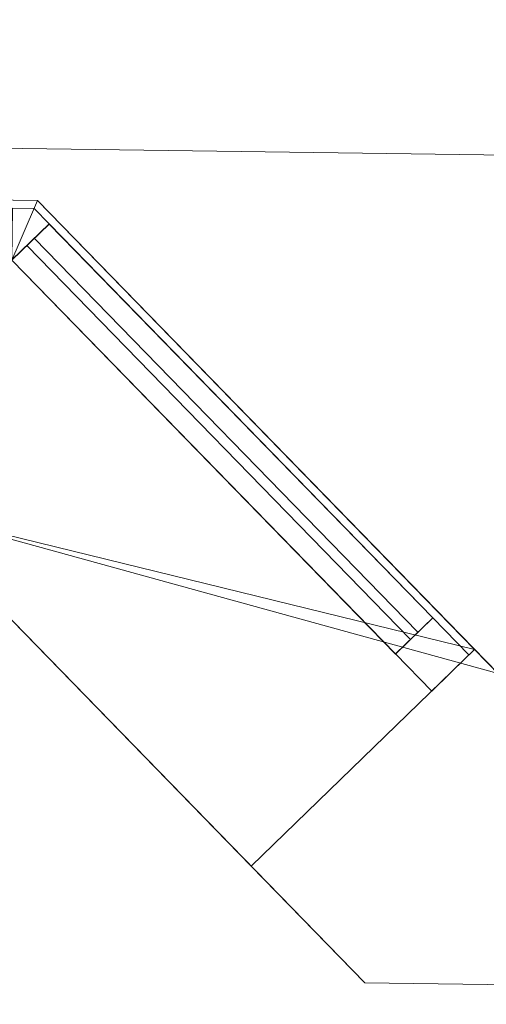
# Model space of a CAD drawing. Header units: millimetres. Extents: x -430348 to -225823, y -86243 to 5084.
# Tile 442 of 656: x -404029 to -403579, y 2438 to 3387. Entities that reach past the tile are written whole.
import ezdxf

# ---------------------------------------------------------------- set-up
doc = ezdxf.new("R2010")
doc.units = ezdxf.units.MM
for name, color, linetype, lineweight in [('A-GLAZ-CURT', 52, 'Continuous', 9), ('A-GLAZ-CWMG', 51, 'Continuous', 9), ('A-ROOF', 132, 'Continuous', 9), ('A-WALL', 113, 'Continuous', 9)]:
    doc.layers.add(name, color=color, linetype=linetype, lineweight=lineweight)

# ---------------------------------------------------------------- blocks, each defined once
blk = doc.blocks.new('Quad Corner Mullion - Quad Mullion 1-518392-_3D_ Copy 1')
at = {"layer": 'A-GLAZ-CWMG'}
mesh = blk.add_polyface(dxfattribs=at)
corners = [(25, 10.36), (10.36, 25), (-10.36, 25), (-10.36, -25)]
mesh.append_faces([[corners[k] for k in face] for face in [(0, 1, 2, 3)]])
mesh = blk.add_polyface(dxfattribs=at)
corners = [(-10.36, 25), (10.36, 25), (10.36, 25, -350), (-10.36, 25, -350)]
mesh.append_faces([[corners[k] for k in face] for face in [(3, 0, 1, 2)]])
mesh = blk.add_polyface(dxfattribs=at)
corners = [(-10.36, -25), (-10.36, 25), (-10.36, 25, -350), (-10.36, -25, -350)]
mesh.append_faces([[corners[k] for k in face] for face in [(3, 0, 1, 2)]])
mesh = blk.add_polyface(dxfattribs=at)
corners = [(10.36, 25), (25, 10.36), (25, 10.36, -350), (10.36, 25, -350)]
mesh.append_faces([[corners[k] for k in face] for face in [(3, 0, 1, 2)]])
mesh = blk.add_polyface(dxfattribs=at)
corners = [(25, 10.36), (-10.36, -25), (-10.36, -25, -350), (25, 10.36, -350)]
mesh.append_faces([[corners[k] for k in face] for face in [(3, 0, 1, 2)]])
blk = doc.blocks.new('System Panel - Glazed-518385-_3D_ Copy 1')
at = {"layer": 'A-GLAZ-CURT', "transparency": 33554471}
mesh = blk.add_polyface(dxfattribs=at)
corners = [(-265.04, 5), (-265.04, 5, 1025), (265.04, 5, 1025), (265.04, 5)]
mesh.append_faces([[corners[k] for k in face] for face in [(2, 3, 0, 1)]])
mesh = blk.add_polyface(dxfattribs=at)
corners = [(265.04, -5), (-265.04, -5), (-265.04, 5), (265.04, 5)]
mesh.append_faces([[corners[k] for k in face] for face in [(0, 1, 2, 3)]])
mesh = blk.add_polyface(dxfattribs=at)
corners = [(-265.04, -5, 1025), (265.04, -5, 1025), (265.04, 5, 1025), (-265.04, 5, 1025)]
mesh.append_faces([[corners[k] for k in face] for face in [(3, 0, 1, 2)]])
mesh = blk.add_polyface(dxfattribs=at)
corners = [(-265.04, -5), (-265.04, -5, 1025), (-265.04, 5, 1025), (-265.04, 5)]
mesh.append_faces([[corners[k] for k in face] for face in [(0, 1, 2, 3)]])
mesh = blk.add_polyface(dxfattribs=at)
corners = [(265.04, -5, 1025), (265.04, -5), (265.04, 5), (265.04, 5, 1025)]
mesh.append_faces([[corners[k] for k in face] for face in [(0, 1, 2, 3)]])
mesh = blk.add_polyface(dxfattribs=at)
corners = [(-265.04, -5), (265.04, -5), (265.04, -5, 1025), (-265.04, -5, 1025)]
mesh.append_faces([[corners[k] for k in face] for face in [(2, 3, 0, 1)]])
blk = doc.blocks.new('Rectangular Mullion - 50mm x 50mm-263558-_3D_ Copy 1')
at = {"layer": 'A-GLAZ-CWMG'}
mesh = blk.add_polyface(dxfattribs=at)
corners = [(0, 25), (-50, 25), (-50, -25), (0, -25)]
mesh.append_faces([[corners[k] for k in face] for face in [(2, 3, 0, 1)]])
mesh = blk.add_polyface(dxfattribs=at)
corners = [(-50, 25), (0, 25), (0, 25, -350), (-50, 25, -350)]
mesh.append_faces([[corners[k] for k in face] for face in [(3, 0, 1, 2)]])
mesh = blk.add_polyface(dxfattribs=at)
corners = [(-50, -25), (-50, 25), (-50, 25, -350), (-50, -25, -350)]
mesh.append_faces([[corners[k] for k in face] for face in [(3, 0, 1, 2)]])
mesh = blk.add_polyface(dxfattribs=at)
corners = [(0, 25), (0, -25), (0, -25, -350), (0, 25, -350)]
mesh.append_faces([[corners[k] for k in face] for face in [(3, 0, 1, 2)]])
mesh = blk.add_polyface(dxfattribs=at)
corners = [(0, -25), (-50, -25), (-50, -25, -350), (0, -25, -350)]
mesh.append_faces([[corners[k] for k in face] for face in [(3, 0, 1, 2)]])
blk = doc.blocks.new('Rectangular Mullion - 50mm x 50mm-288379-_3D_ Copy 1')
at = {"layer": 'A-GLAZ-CWMG'}
mesh = blk.add_polyface(dxfattribs=at)
corners = [(0, 25), (-50, 25), (-50, -25), (0, -25)]
mesh.append_faces([[corners[k] for k in face] for face in [(2, 3, 0, 1)]])
mesh = blk.add_polyface(dxfattribs=at)
corners = [(0, 25, -530), (0, -25, -530), (-50, -25, -530), (-50, 25, -530)]
mesh.append_faces([[corners[k] for k in face] for face in [(0, 1, 2, 3)]])
mesh = blk.add_polyface(dxfattribs=at)
corners = [(-50, 25), (0, 25), (0, 25, -530), (-50, 25, -530)]
mesh.append_faces([[corners[k] for k in face] for face in [(3, 0, 1, 2)]])
mesh = blk.add_polyface(dxfattribs=at)
corners = [(-50, -25), (-50, 25), (-50, 25, -530), (-50, -25, -530)]
mesh.append_faces([[corners[k] for k in face] for face in [(3, 0, 1, 2)]])
mesh = blk.add_polyface(dxfattribs=at)
corners = [(0, 25), (0, -25), (0, -25, -530), (0, 25, -530)]
mesh.append_faces([[corners[k] for k in face] for face in [(3, 0, 1, 2)]])
mesh = blk.add_polyface(dxfattribs=at)
corners = [(0, -25), (-50, -25), (-50, -25, -530), (0, -25, -530)]
mesh.append_faces([[corners[k] for k in face] for face in [(3, 0, 1, 2)]])
blk = doc.blocks.new('Rectangular Mullion - 50mm x 50mm-288378-_3D_ Copy 1')
at = {"layer": 'A-GLAZ-CWMG'}
mesh = blk.add_polyface(dxfattribs=at)
corners = [(0, 25), (-50, 25), (-50, -25), (0, -25)]
mesh.append_faces([[corners[k] for k in face] for face in [(2, 3, 0, 1)]])
mesh = blk.add_polyface(dxfattribs=at)
corners = [(0, 25, -530), (0, -25, -530), (-50, -25, -530), (-50, 25, -530)]
mesh.append_faces([[corners[k] for k in face] for face in [(0, 1, 2, 3)]])
mesh = blk.add_polyface(dxfattribs=at)
corners = [(-50, 25), (0, 25), (0, 25, -530), (-50, 25, -530)]
mesh.append_faces([[corners[k] for k in face] for face in [(3, 0, 1, 2)]])
mesh = blk.add_polyface(dxfattribs=at)
corners = [(-50, -25), (-50, 25), (-50, 25, -530), (-50, -25, -530)]
mesh.append_faces([[corners[k] for k in face] for face in [(3, 0, 1, 2)]])
mesh = blk.add_polyface(dxfattribs=at)
corners = [(0, 25), (0, -25), (0, -25, -530), (0, 25, -530)]
mesh.append_faces([[corners[k] for k in face] for face in [(3, 0, 1, 2)]])
mesh = blk.add_polyface(dxfattribs=at)
corners = [(0, -25), (-50, -25), (-50, -25, -530), (0, -25, -530)]
mesh.append_faces([[corners[k] for k in face] for face in [(3, 0, 1, 2)]])
blk = doc.blocks.new('System Panel - Glazed-518389-_3D_ Copy 1')
at = {"layer": 'A-GLAZ-CURT', "transparency": 33554471}
mesh = blk.add_polyface(dxfattribs=at)
corners = [(-265.04, 5), (-265.04, 5, 1075), (265.04, 5, 1075), (265.04, 5)]
mesh.append_faces([[corners[k] for k in face] for face in [(2, 3, 0, 1)]])
mesh = blk.add_polyface(dxfattribs=at)
corners = [(265.04, -5), (-265.04, -5), (-265.04, 5), (265.04, 5)]
mesh.append_faces([[corners[k] for k in face] for face in [(0, 1, 2, 3)]])
mesh = blk.add_polyface(dxfattribs=at)
corners = [(-265.04, -5, 1075), (265.04, -5, 1075), (265.04, 5, 1075), (-265.04, 5, 1075)]
mesh.append_faces([[corners[k] for k in face] for face in [(3, 0, 1, 2)]])
mesh = blk.add_polyface(dxfattribs=at)
corners = [(-265.04, -5), (-265.04, -5, 1075), (-265.04, 5, 1075), (-265.04, 5)]
mesh.append_faces([[corners[k] for k in face] for face in [(0, 1, 2, 3)]])
mesh = blk.add_polyface(dxfattribs=at)
corners = [(265.04, -5, 1075), (265.04, -5), (265.04, 5), (265.04, 5, 1075)]
mesh.append_faces([[corners[k] for k in face] for face in [(0, 1, 2, 3)]])
mesh = blk.add_polyface(dxfattribs=at)
corners = [(-265.04, -5), (265.04, -5), (265.04, -5, 1075), (-265.04, -5, 1075)]
mesh.append_faces([[corners[k] for k in face] for face in [(2, 3, 0, 1)]])
blk = doc.blocks.new('System Panel - Glazed-518396-_3D_ Copy 1')
at = {"layer": 'A-GLAZ-CURT', "transparency": 33554471}
mesh = blk.add_polyface(dxfattribs=at)
corners = [(-265.04, 5), (-265.04, 5, 275), (265.04, 5, 275), (265.04, 5)]
mesh.append_faces([[corners[k] for k in face] for face in [(2, 3, 0, 1)]])
mesh = blk.add_polyface(dxfattribs=at)
corners = [(265.04, -5), (-265.04, -5), (-265.04, 5), (265.04, 5)]
mesh.append_faces([[corners[k] for k in face] for face in [(0, 1, 2, 3)]])
mesh = blk.add_polyface(dxfattribs=at)
corners = [(-265.04, -5, 275), (265.04, -5, 275), (265.04, 5, 275), (-265.04, 5, 275)]
mesh.append_faces([[corners[k] for k in face] for face in [(3, 0, 1, 2)]])
mesh = blk.add_polyface(dxfattribs=at)
corners = [(-265.04, -5), (-265.04, -5, 275), (-265.04, 5, 275), (-265.04, 5)]
mesh.append_faces([[corners[k] for k in face] for face in [(0, 1, 2, 3)]])
mesh = blk.add_polyface(dxfattribs=at)
corners = [(265.04, -5, 275), (265.04, -5), (265.04, 5), (265.04, 5, 275)]
mesh.append_faces([[corners[k] for k in face] for face in [(0, 1, 2, 3)]])
mesh = blk.add_polyface(dxfattribs=at)
corners = [(-265.04, -5), (265.04, -5), (265.04, -5, 275), (-265.04, -5, 275)]
mesh.append_faces([[corners[k] for k in face] for face in [(2, 3, 0, 1)]])
blk = doc.blocks.new('Rectangular Mullion - 50mm x 50mm-518397-_3D_ Copy 1')
at = {"layer": 'A-GLAZ-CWMG'}
mesh = blk.add_polyface(dxfattribs=at)
corners = [(0, 25, -1100), (0, -25, -1100), (-50, -25, -1100), (-50, 25, -1100)]
mesh.append_faces([[corners[k] for k in face] for face in [(0, 1, 2, 3)]])
mesh = blk.add_polyface(dxfattribs=at)
corners = [(-50, 25), (0, 25), (0, 25, -1100), (-50, 25, -1100)]
mesh.append_faces([[corners[k] for k in face] for face in [(0, 1, 2, 3)]])
mesh = blk.add_polyface(dxfattribs=at)
corners = [(-50, -25), (-50, 25), (-50, 25, -1100), (-50, -25, -1100)]
mesh.append_faces([[corners[k] for k in face] for face in [(0, 1, 2, 3)]])
mesh = blk.add_polyface(dxfattribs=at)
corners = [(0, 25), (0, -25), (0, -25, -1100), (0, 25, -1100)]
mesh.append_faces([[corners[k] for k in face] for face in [(0, 1, 2, 3)]])
mesh = blk.add_polyface(dxfattribs=at)
corners = [(0, -25), (-50, -25), (-50, -25, -1100), (0, -25, -1100)]
mesh.append_faces([[corners[k] for k in face] for face in [(0, 1, 2, 3)]])
blk = doc.blocks.new('Quad Corner Mullion - Quad Mullion 1-518399-_3D_ Copy 1')
at = {"layer": 'A-GLAZ-CWMG'}
mesh = blk.add_polyface(dxfattribs=at)
corners = [(25, 10.36, -1100), (-10.36, -25, -1100), (-10.36, 25, -1100), (10.36, 25, -1100)]
mesh.append_faces([[corners[k] for k in face] for face in [(3, 0, 1, 2)]])
mesh = blk.add_polyface(dxfattribs=at)
corners = [(-10.36, 25), (10.36, 25), (10.36, 25, -1100), (-10.36, 25, -1100)]
mesh.append_faces([[corners[k] for k in face] for face in [(0, 1, 2, 3)]])
mesh = blk.add_polyface(dxfattribs=at)
corners = [(-10.36, -25), (-10.36, 25), (-10.36, 25, -1100), (-10.36, -25, -1100)]
mesh.append_faces([[corners[k] for k in face] for face in [(0, 1, 2, 3)]])
mesh = blk.add_polyface(dxfattribs=at)
corners = [(10.36, 25), (25, 10.36), (25, 10.36, -1100), (10.36, 25, -1100)]
mesh.append_faces([[corners[k] for k in face] for face in [(0, 1, 2, 3)]])
mesh = blk.add_polyface(dxfattribs=at)
corners = [(25, 10.36), (-10.36, -25), (-10.36, -25, -1100), (25, 10.36, -1100)]
mesh.append_faces([[corners[k] for k in face] for face in [(0, 1, 2, 3)]])
blk = doc.blocks.new('Quad Corner Mullion - Quad Mullion 1-518402-_3D_ Copy 1')
at = {"layer": 'A-GLAZ-CWMG'}
mesh = blk.add_polyface(dxfattribs=at)
corners = [(25, 10.36, -1150), (-10.36, -25, -1150), (-10.36, 25, -1150), (10.36, 25, -1150)]
mesh.append_faces([[corners[k] for k in face] for face in [(2, 3, 0, 1)]])
mesh = blk.add_polyface(dxfattribs=at)
corners = [(-10.36, 25), (10.36, 25), (10.36, 25, -1150), (-10.36, 25, -1150)]
mesh.append_faces([[corners[k] for k in face] for face in [(0, 1, 2, 3)]])
mesh = blk.add_polyface(dxfattribs=at)
corners = [(-10.36, -25), (-10.36, 25), (-10.36, 25, -1150), (-10.36, -25, -1150)]
mesh.append_faces([[corners[k] for k in face] for face in [(0, 1, 2, 3)]])
mesh = blk.add_polyface(dxfattribs=at)
corners = [(10.36, 25), (25, 10.36), (25, 10.36, -1150), (10.36, 25, -1150)]
mesh.append_faces([[corners[k] for k in face] for face in [(0, 1, 2, 3)]])
mesh = blk.add_polyface(dxfattribs=at)
corners = [(25, 10.36), (-10.36, -25), (-10.36, -25, -1150), (25, 10.36, -1150)]
mesh.append_faces([[corners[k] for k in face] for face in [(0, 1, 2, 3)]])
blk = doc.blocks.new('Rectangular Mullion - 50mm x 50mm-518401-_3D_ Copy 1')
at = {"layer": 'A-GLAZ-CWMG'}
mesh = blk.add_polyface(dxfattribs=at)
corners = [(0, 25, -1150), (0, -25, -1150), (-50, -25, -1150), (-50, 25, -1150)]
mesh.append_faces([[corners[k] for k in face] for face in [(0, 1, 2, 3)]])
mesh = blk.add_polyface(dxfattribs=at)
corners = [(-50, 25), (0, 25), (0, 25, -1150), (-50, 25, -1150)]
mesh.append_faces([[corners[k] for k in face] for face in [(0, 1, 2, 3)]])
mesh = blk.add_polyface(dxfattribs=at)
corners = [(-50, -25), (-50, 25), (-50, 25, -1150), (-50, -25, -1150)]
mesh.append_faces([[corners[k] for k in face] for face in [(0, 1, 2, 3)]])
mesh = blk.add_polyface(dxfattribs=at)
corners = [(0, 25), (0, -25), (0, -25, -1150), (0, 25, -1150)]
mesh.append_faces([[corners[k] for k in face] for face in [(0, 1, 2, 3)]])
mesh = blk.add_polyface(dxfattribs=at)
corners = [(0, -25), (-50, -25), (-50, -25, -1150), (0, -25, -1150)]
mesh.append_faces([[corners[k] for k in face] for face in [(0, 1, 2, 3)]])
blk = doc.blocks.new('Rectangular Mullion - 50mm x 50mm-505688-_3D_ Copy 1')
at = {"layer": 'A-GLAZ-CWMG'}
mesh = blk.add_polyface(dxfattribs=at)
corners = [(25, 25), (-25, 25), (-25, -25), (25, -25)]
mesh.append_faces([[corners[k] for k in face] for face in [(2, 3, 0, 1)]])
mesh = blk.add_polyface(dxfattribs=at)
corners = [(25, 25, -530), (25, -25, -530), (-25, -25, -530), (-25, 25, -530)]
mesh.append_faces([[corners[k] for k in face] for face in [(0, 1, 2, 3)]])
mesh = blk.add_polyface(dxfattribs=at)
corners = [(-25, 25), (25, 25), (25, 25, -530), (-25, 25, -530)]
mesh.append_faces([[corners[k] for k in face] for face in [(0, 1, 2, 3)]])
mesh = blk.add_polyface(dxfattribs=at)
corners = [(-25, -25), (-25, 25), (-25, 25, -530), (-25, -25, -530)]
mesh.append_faces([[corners[k] for k in face] for face in [(0, 1, 2, 3)]])
mesh = blk.add_polyface(dxfattribs=at)
corners = [(25, 25), (25, -25), (25, -25, -530), (25, 25, -530)]
mesh.append_faces([[corners[k] for k in face] for face in [(0, 1, 2, 3)]])
mesh = blk.add_polyface(dxfattribs=at)
corners = [(25, -25), (-25, -25), (-25, -25, -530), (25, -25, -530)]
mesh.append_faces([[corners[k] for k in face] for face in [(0, 1, 2, 3)]])

msp = doc.modelspace()

# ---------------------------------------------------------------- block references
at = {"layer": 'A-GLAZ-CURT', "transparency": 33554471, "rotation": 134.2073261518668}
for name, p in [('System Panel - Glazed-518385-_3D_ Copy 1', (-403833.77, 2983.04, 61697.61)), ('System Panel - Glazed-518389-_3D_ Copy 1', (-403833.77, 2983.04, 59247.61)), ('System Panel - Glazed-518396-_3D_ Copy 1', (-403833.77, 2983.04, 62772.61)), ('System Panel - Glazed-518396-_3D_ Copy 1', (-403833.77, 2983.04, 60372.61))]:
    msp.add_blockref(name, p, dxfattribs=at)
at = {"layer": 'A-GLAZ-CWMG'}
for name, p, rotation in [('Quad Corner Mullion - Quad Mullion 1-518392-_3D_ Copy 1', (-404025.79, 3180.45, 63097.61), 359.2073261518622), ('Quad Corner Mullion - Quad Mullion 1-518392-_3D_ Copy 1', (-404025.79, 3180.45, 60697.61), 359.2073261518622), ('Quad Corner Mullion - Quad Mullion 1-518399-_3D_ Copy 1', (-404025.79, 3180.45, 62747.61), 359.2073261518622), ('Quad Corner Mullion - Quad Mullion 1-518402-_3D_ Copy 1', (-404025.79, 3180.45, 60347.61), 359.2073261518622), ('Rectangular Mullion - 50mm x 50mm-263558-_3D_ Copy 1', (-403614.11, 2757.22, 63097.61), 314.2073261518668), ('Rectangular Mullion - 50mm x 50mm-263558-_3D_ Copy 1', (-403614.11, 2757.22, 60697.61), 314.2073261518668), ('Rectangular Mullion - 50mm x 50mm-518397-_3D_ Copy 1', (-403614.11, 2757.22, 62747.61), 314.2073261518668), ('Rectangular Mullion - 50mm x 50mm-518401-_3D_ Copy 1', (-403614.11, 2757.22, 60347.61), 314.2073261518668)]:
    msp.add_blockref(name, p, dxfattribs=dict(at, rotation=rotation))
at = {"layer": 'A-GLAZ-CWMG', "extrusion": (-0.697257, 0.716821, 0), "rotation": 90}
for name, p in [('Rectangular Mullion - 50mm x 50mm-288379-_3D_ Copy 1', (287396.77, 63097.61, 283979.18)), ('Rectangular Mullion - 50mm x 50mm-288379-_3D_ Copy 1', (287396.77, 60697.61, 283979.18)), ('Rectangular Mullion - 50mm x 50mm-505688-_3D_ Copy 1', (287396.77, 62747.61, 283979.18)), ('Rectangular Mullion - 50mm x 50mm-505688-_3D_ Copy 1', (287396.77, 60347.61, 283979.18))]:
    msp.add_blockref(name, p, dxfattribs=at)
at = {"layer": 'A-GLAZ-CWMG', "extrusion": (0.697257, -0.716821, 0), "rotation": 270}
for p in [(-287396.77, 61647.61, -283449.1), (-287396.77, 59197.61, -283449.1)]:
    msp.add_blockref('Rectangular Mullion - 50mm x 50mm-288378-_3D_ Copy 1', p, dxfattribs=at)

# ---------------------------------------------------------------- meshes
at = {"layer": 'A-ROOF'}
mesh = msp.add_polyface(dxfattribs=at)
corners = [(-388312.69, 3045.56, 63197.61), (-388312.69, 3045.56, 63097.61), (-413010.33, 3387.27, 63097.61), (-413010.33, 3387.27, 63197.61)]
mesh.append_faces([[corners[k] for k in face] for face in [(0, 1, 2, 3)]])
mesh = msp.add_polyface(dxfattribs=at)
corners = [(-388312.69, 3045.56, 63197.61), (-413010.33, 3387.27, 63197.61), (-409560.12, -235.81, 65647.61), (-407359.22, -266.26, 65647.61), (-407350.62, 355.44, 65221.51), (-406510.7, 343.82, 65221.51), (-406519.3, -277.88, 65647.61), (-394940.41, -438.09, 65647.61), (-394931.81, 183.62, 65221.51), (-394151.88, 172.83, 65221.51), (-394160.48, -448.88, 65647.61), (-391961.81, -479.3, 65647.61)]
mesh.append_faces([[corners[k] for k in face] for face in [(4, 1, 2, 3)]], dxfattribs={"vtx0": -1})
mesh.append_faces([[corners[k] for k in face] for face in [(1, 4, 5, 8)]], dxfattribs={"vtx0": -1, "vtx2": -1, "vtx3": -1})
mesh.append_faces([[corners[k] for k in face] for face in [(11, 0, 9, 10)]], dxfattribs={"vtx1": -1})
mesh.append_faces([[corners[k] for k in face] for face in [(8, 9, 0, 1)]], dxfattribs={"vtx1": -1, "vtx3": -1})
mesh.append_faces([[corners[k] for k in face] for face in [(6, 7, 8, 5)]], dxfattribs={"vtx2": -1})
mesh = msp.add_polyface(dxfattribs=at)
corners = [(-413010.33, 3387.27, 63097.61), (-388312.69, 3045.56, 63097.61), (-391961.81, -479.3, 65547.61), (-394160.48, -448.88, 65547.61), (-394151.88, 172.83, 65121.51), (-394931.81, 183.62, 65121.51), (-394940.41, -438.09, 65547.61), (-406519.3, -277.88, 65547.61), (-406510.7, 343.82, 65121.51), (-407350.62, 355.44, 65121.51), (-407359.22, -266.26, 65547.61), (-409560.12, -235.81, 65547.61)]
mesh.append_faces([[corners[k] for k in face] for face in [(4, 1, 2, 3)]], dxfattribs={"vtx0": -1})
mesh.append_faces([[corners[k] for k in face] for face in [(1, 4, 5, 0)]], dxfattribs={"vtx0": -1, "vtx2": -1})
mesh.append_faces([[corners[k] for k in face] for face in [(11, 0, 9, 10)]], dxfattribs={"vtx1": -1})
mesh.append_faces([[corners[k] for k in face] for face in [(8, 9, 0, 5)]], dxfattribs={"vtx1": -1, "vtx2": -1, "vtx3": -1})
mesh.append_faces([[corners[k] for k in face] for face in [(5, 6, 7, 8)]], dxfattribs={"vtx3": -1})
at = {"layer": 'A-WALL'}
mesh = msp.add_polyface(dxfattribs=at)
corners = [(-404436.1, 3218.63, 58197.61), (-404140.28, 2914.51, 58197.61), (-403696.55, 2458.33, 58197.61), (-403696.55, 2458.33, 63645.87), (-404140.28, 2914.51, 63337.47), (-404436.1, 3218.63, 63131.88), (-404436.1, 3218.63, 63097.61), (-404140.28, 2914.51, 63097.61), (-403805.86, 2570.7, 63097.61), (-403805.86, 2570.7, 61647.61), (-404140.28, 2914.51, 61647.61), (-404436.1, 3218.63, 61647.61), (-404436.1, 3218.63, 60697.61), (-404140.28, 2914.51, 60697.61), (-403805.86, 2570.7, 60697.61), (-403805.86, 2570.7, 59197.61), (-404140.28, 2914.51, 59197.61), (-404436.1, 3218.63, 59197.61)]
mesh.append_faces([[corners[k] for k in face] for face in [(13, 11, 12)]], dxfattribs={"vtx0": -1})
mesh.append_faces([[corners[k] for k in face] for face in [(4, 7, 8, 3)]], dxfattribs={"vtx0": -1, "vtx2": -1})
mesh.append_faces([[corners[k] for k in face] for face in [(3, 8, 9, 14)]], dxfattribs={"vtx0": -1, "vtx2": -1, "vtx3": -1})
mesh.append_faces([[corners[k] for k in face] for face in [(13, 9, 10, 11)]], dxfattribs={"vtx0": -1, "vtx3": -1})
mesh.append_faces([[corners[k] for k in face] for face in [(13, 14, 9)]], dxfattribs={"vtx1": -1, "vtx2": -1})
mesh.append_faces([[corners[k] for k in face] for face in [(14, 15, 2, 3), (15, 16, 1, 2)]], dxfattribs={"vtx1": -1, "vtx3": -1})
mesh.append_faces([[corners[k] for k in face] for face in [(17, 0, 1, 16), (5, 6, 7, 4)]], dxfattribs={"vtx2": -1})
mesh = msp.add_polyface(dxfattribs=at)
corners = [(-404011.88, 3212.76, 58197.61), (-403568.15, 2756.58, 58197.61), (-403272.33, 2452.46, 58197.61), (-403696.55, 2458.33, 58197.61), (-404140.28, 2914.51, 58197.61), (-404436.1, 3218.63, 58197.61)]
mesh.append_faces([[corners[k] for k in face] for face in [(0, 1, 4, 5)]], dxfattribs={"vtx1": -1})
mesh.append_faces([[corners[k] for k in face] for face in [(1, 2, 3, 4)]], dxfattribs={"vtx3": -1})
mesh = msp.add_polyface(dxfattribs=at)
corners = [(-404011.88, 3212.76, 58197.61), (-404436.1, 3218.63, 58197.61), (-404436.1, 3218.63, 59197.61), (-404011.88, 3212.76, 59197.61), (-404011.88, 3212.76, 61647.61), (-404011.88, 3212.76, 60697.61), (-404436.1, 3218.63, 60697.61), (-404436.1, 3218.63, 61647.61), (-404436.1, 3218.63, 63131.88), (-404011.88, 3212.76, 63131.88), (-404011.88, 3212.76, 63097.61), (-404436.1, 3218.63, 63097.61)]
mesh.append_faces([[corners[k] for k in face] for face in [(3, 0, 1, 2), (4, 5, 6, 7), (8, 9, 10, 11)]])
mesh = msp.add_polyface(dxfattribs=at)
corners = [(-403590.81, 2779.88, 63097.61), (-403805.86, 2570.7, 63097.61), (-404140.28, 2914.51, 63097.61), (-404436.1, 3218.63, 63097.61), (-404011.88, 3212.76, 63097.61)]
mesh.append_faces([[corners[k] for k in face] for face in [(2, 4, 0, 1)]], dxfattribs={"vtx0": -1})
mesh.append_faces([[corners[k] for k in face] for face in [(3, 4, 2)]], dxfattribs={"vtx1": -1})
mesh = msp.add_polyface(dxfattribs=at)
corners = [(-403805.86, 2570.7, 61647.61), (-403590.81, 2779.88, 61647.61), (-404011.88, 3212.76, 61647.61), (-404436.1, 3218.63, 61647.61), (-404140.28, 2914.51, 61647.61)]
mesh.append_faces([[corners[k] for k in face] for face in [(4, 1, 2, 3)]], dxfattribs={"vtx0": -1})
mesh.append_faces([[corners[k] for k in face] for face in [(0, 1, 4)]], dxfattribs={"vtx1": -1})
mesh = msp.add_polyface(dxfattribs=at)
corners = [(-403590.81, 2779.88, 60697.61), (-403805.86, 2570.7, 60697.61), (-404140.28, 2914.51, 60697.61), (-404436.1, 3218.63, 60697.61), (-404011.88, 3212.76, 60697.61)]
mesh.append_faces([[corners[k] for k in face] for face in [(2, 4, 0, 1)]], dxfattribs={"vtx0": -1})
mesh.append_faces([[corners[k] for k in face] for face in [(3, 4, 2)]], dxfattribs={"vtx1": -1})
mesh = msp.add_polyface(dxfattribs=at)
corners = [(-403805.86, 2570.7, 59197.61), (-403590.81, 2779.88, 59197.61), (-404011.88, 3212.76, 59197.61), (-404436.1, 3218.63, 59197.61), (-404140.28, 2914.51, 59197.61)]
mesh.append_faces([[corners[k] for k in face] for face in [(4, 1, 2, 3)]], dxfattribs={"vtx0": -1})
mesh.append_faces([[corners[k] for k in face] for face in [(0, 1, 4)]], dxfattribs={"vtx1": -1})
mesh = msp.add_polyface(dxfattribs=at)
corners = [(-403272.33, 2452.46, 63645.87), (-403568.15, 2756.58, 63440.27), (-404011.88, 3212.76, 63131.88), (-404436.1, 3218.63, 63131.88), (-404140.28, 2914.51, 63337.47), (-403696.55, 2458.33, 63645.87)]
mesh.append_faces([[corners[k] for k in face] for face in [(5, 0, 1, 4), (2, 3, 4, 1)]], dxfattribs={"vtx2": -1})
mesh = msp.add_polyface(dxfattribs=at)
corners = [(-403272.33, 2452.46, 58197.61), (-403568.15, 2756.58, 58197.61), (-404011.88, 3212.76, 58197.61), (-404011.88, 3212.76, 59197.61), (-403590.81, 2779.88, 59197.61), (-403590.81, 2779.88, 60697.61), (-404011.88, 3212.76, 60697.61), (-404011.88, 3212.76, 61647.61), (-403590.81, 2779.88, 61647.61), (-403590.81, 2779.88, 63097.61), (-404011.88, 3212.76, 63097.61), (-404011.88, 3212.76, 63131.88), (-403568.15, 2756.58, 63440.27), (-403272.33, 2452.46, 63645.87)]
mesh.append_faces([[corners[k] for k in face] for face in [(9, 12, 13, 8), (0, 4, 5)]], dxfattribs={"vtx0": -1, "vtx2": -1})
mesh.append_faces([[corners[k] for k in face] for face in [(4, 0, 1, 2)]], dxfattribs={"vtx0": -1, "vtx3": -1})
mesh.append_faces([[corners[k] for k in face] for face in [(11, 12, 9, 10), (3, 4, 2)]], dxfattribs={"vtx1": -1})
mesh.append_faces([[corners[k] for k in face] for face in [(13, 0, 5, 8)]], dxfattribs={"vtx1": -1, "vtx2": -1, "vtx3": -1})
mesh.append_faces([[corners[k] for k in face] for face in [(5, 6, 7, 8)]], dxfattribs={"vtx3": -1})
mesh = msp.add_polyface(dxfattribs=at)
corners = [(-403805.86, 2570.7, 63097.61), (-403590.81, 2779.88, 63097.61), (-403590.81, 2779.88, 61647.61), (-403805.86, 2570.7, 61647.61)]
mesh.append_faces([[corners[k] for k in face] for face in [(3, 0, 1, 2)]])
mesh = msp.add_polyface(dxfattribs=at)
corners = [(-403590.81, 2779.88, 59197.61), (-403805.86, 2570.7, 59197.61), (-403805.86, 2570.7, 60697.61), (-403590.81, 2779.88, 60697.61)]
mesh.append_faces([[corners[k] for k in face] for face in [(0, 1, 2, 3)]])
mesh = msp.add_polyface(dxfattribs=at)
corners = [(-403272.33, 2452.46, 58197.61), (-403272.33, 2452.46, 63645.87), (-403696.55, 2458.33, 63645.87), (-403696.55, 2458.33, 58197.61)]
mesh.append_faces([[corners[k] for k in face] for face in [(1, 2, 3, 0)]])

doc.saveas('drawing.dxf')
